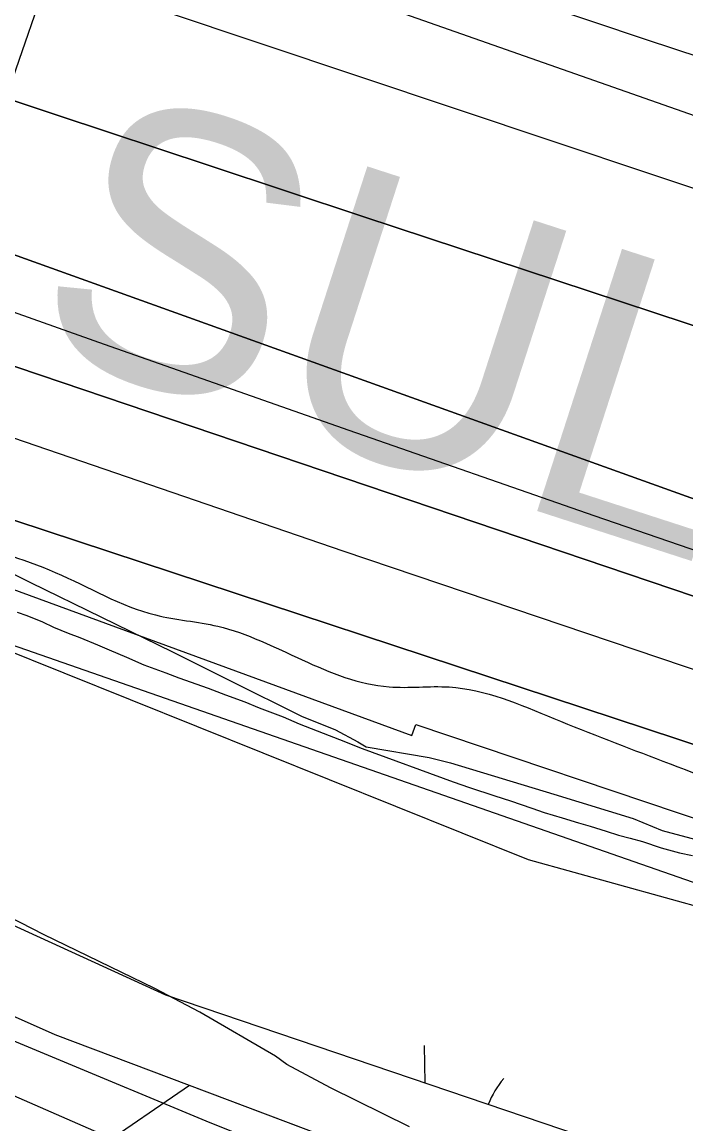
# Model space of a CAD drawing. Extents: x 3807117 to 3845308, y 337856 to 363736.
# Drawn here: x 3813642.9 to 3813884.1, y 352055.3 to 352455.2 of the extents above; entities that cross this region are included whole.
import ezdxf

# ---------------------------------------------------------------- set-up
doc = ezdxf.new("R2010")
doc.units = 0
for name, color, linetype in [('V-LEVE-TOET', 7, 'Continuous'), ('V-RIVR-EDGE', 7, 'Continuous'), ('V-RIVR-RANG', 7, 'Continuous'), ('V-RRAP-FSHR', 7, 'Continuous'), ('V-RRAP-RVMT', 7, 'Continuous'), ('V-RRAP-RVMT-IDEN', 7, 'Continuous'), ('V-SITE-VEGE', 7, 'Continuous'), ('V-SURV-LINE', 7, 'Continuous'), ('V-TOPO-DPTH', 7, 'Continuous'), ('V-TOPO-MAJR', 7, 'Continuous'), ('V-TOPO-MINR', 7, 'Continuous'), ('V-TOPO-WATR', 7, 'Continuous'), ('V-WETL-SWMP', 7, 'Continuous')]:
    doc.layers.add(name, color=color, linetype=linetype)

msp = doc.modelspace()

# ---------------------------------------------------------------- linework, layer by layer
at = {"layer": 'V-LEVE-TOET'}
msp.add_lwpolyline([(3814372.47, 351873.62), (3814170.37, 351919.1), (3813995.28, 351962.38), (3813772.2, 352031.36), (3813711.2, 352055.61), (3813593.72, 352104.59), (3813465.68, 352161.09), (3813314.72, 352228.73), (3813152.51, 352297.14), (3812986.43, 352370.14), (3812843.25, 352431.43), (3812727.43, 352472.26), (3812607.64, 352523.98), (3812470.53, 352572.42), (3812342.45, 352627.23)], dxfattribs=at)
at = {"layer": 'V-RIVR-EDGE'}
msp.add_spline([(3811218.45, 353357.75), (3811241.21, 353349.18), (3811277.57, 353336.15), (3811374.55, 353305.99), (3811420.6, 353288.89), (3811465.03, 353269.37), (3811510.27, 353249.04), (3811559.54, 353223.84), (3811619.3, 353188.92), (3811662.89, 353154.04), (3811691.94, 353127.28), (3811709.7, 353115.91), (3811765.42, 353081), (3811802.58, 353062.3), (3811835.68, 353041.2), (3811867.17, 353019.28), (3811896.23, 352996.57), (3811913.17, 352981.16), (3811951.93, 352955.99), (3812009.28, 352925.93), (3812057.74, 352901.54), (3812121.56, 352872.27), (3812173.25, 352846.26), (3812216.06, 352823.51), (3812265.33, 352799.13), (3812306.53, 352778.81), (3812348.53, 352757.68), (3812386.49, 352735.75), (3812421.22, 352720.3), (3812460.8, 352699.98), (3812545.61, 352656.1), (3812602.97, 352631.69), (3812678.12, 352606.44), (3812715.31, 352600.68), (3812744.42, 352597.38), (3812762.2, 352594.1), (3812802.62, 352585.1), (3812822.01, 352580.2), (3812833.34, 352581.79), (3812848.71, 352583.37), (3812863.26, 352580.91), (3812881.04, 352576.82), (3812922.25, 352559.74), (3812963.46, 352545.08), (3812993.35, 352532.06), (3813052.31, 352503.61), (3813083.01, 352490.59), (3813106.46, 352488.92), (3813129.91, 352485.63), (3813159, 352477.47), (3813194.55, 352462.01), (3813230.1, 352446.56), (3813273.7, 352417.34), (3813301.14, 352397.05), (3813318.91, 352388.11), (3813348, 352378.33), (3813381.13, 352364.5), (3813413.43, 352345.82), (3813494.23, 352316.51), (3813551.59, 352290.49), (3813617.85, 352267.68), (3813655.02, 352255.45), (3813691.38, 352240), (3813714.01, 352235.9), (3813744.71, 352223.69), (3813776.23, 352213.91), (3813798.06, 352213.86), (3813836.05, 352202.44), (3813875.64, 352186.97), (3813962.9, 352155.22), (3814023.51, 352136.47), (3814102.7, 352107.97), (3814155.23, 352091.66), (3814196.44, 352079.43), (3814266.74, 352055.8), (3814323.32, 352041.91), (3814445.34, 352003.6), (3814506.76, 351985.66), (3814578.69, 351964.45), (3814657.89, 351940.8), (3814702.34, 351927.75), (3814721.75, 351929.32), (3814754.09, 351926.01), (3814770.26, 351923.54), (3814789.65, 351914.6), (3814876.12, 351887.69), (3814949.66, 351867.29), (3815006.24, 351854.21), (3815041.8, 351845.23), (3815100, 351831.34), (3815142.83, 351819.1), (3815167.09, 351818.23), (3815176.79, 351814.97), (3815198.62, 351812.49), (3815248.71, 351793.77), (3815354.59, 351764.39), (3815405.5, 351749.71), (3815426.52, 351748.04), (3815454.83, 351747.16), (3815474.24, 351747.11), (3815497.68, 351743.82), (3815524.35, 351737.28), (3815541.33, 351734.81), (3815565.58, 351730.71), (3815596.3, 351724.97), (3815642.38, 351716.77), (3815669.07, 351715.9), (3815682.81, 351715.05), (3815696.55, 351711.79), (3815717.56, 351705.26), (3815765.26, 351698.68), (3815820.23, 351687.22), (3815860.65, 351679.03), (3815887.32, 351674.92), (3815924.51, 351666.74), (3815943.91, 351662.65), (3815983.51, 351652.04), (3816003.72, 351648.75), (3816038.48, 351643.81), (3816063.54, 351639.71), (3816105.59, 351635.56), (3816135.51, 351634.68), (3816171.09, 351635.4), (3816210.74, 351640.96), (3816241.48, 351644.93), (3816273.83, 351645.66), (3816303.76, 351648.01), (3816321.54, 351645.54), (3816344.17, 351637.4), (3816355.48, 351632.52), (3816384.58, 351625.98), (3816408.82, 351617.83), (3816424.99, 351614.55), (3816446.8, 351606.41), (3816479.12, 351591.77), (3816506.58, 351580.38), (3816543.75, 351564.12), (3816581.72, 351547.85), (3816605.95, 351537.28), (3816640.72, 351532.34), (3816698.92, 351520.06), (3816723.15, 351510.3), (3816746.6, 351507), (3816761.16, 351507.78), (3816778.13, 351503.69), (3816798.34, 351497.98), (3816825, 351487.4), (3816855.71, 351479.24), (3816886.43, 351474.31), (3816925.24, 351471.79), (3816966.49, 351474.11), (3816998.04, 351476.46), (3817026.34, 351475.58), (3817070.01, 351472.24), (3817092.65, 351470.56), (3817117.7, 351461.61), (3817150.84, 351455.86), (3817209.06, 351450.87), (3817268.89, 351445.87), (3817306.88, 351436.88), (3817355.39, 351431.9), (3817427.34, 351420.4), (3817484.73, 351407.32), (3817542.94, 351399.09), (3817623.81, 351395.66), (3817702.24, 351390.61), (3817745.91, 351388.88), (3817785.52, 351383.93), (3817817.87, 351380.62), (3817858.28, 351372.43), (3817897.08, 351363.44), (3817925.37, 351356.9), (3817962.56, 351352.76), (3818012.7, 351351.83), (3818077.4, 351352.48), (3818152.61, 351350.68), (3818194.66, 351347.34), (3818239.12, 351341.57), (3818286.01, 351331.75), (3818338.55, 351321.1), (3818397.56, 351310.44), (3818454.15, 351303.02), (3818509.14, 351298.84), (3818571.39, 351293.03), (3818663.57, 351285.52), (3818727.45, 351279.7), (3818795.36, 351269.83), (3818876.2, 351255.07), (3818923.09, 351250.1), (3818977.26, 351245.12), (3819054.89, 351238.46), (3819127.66, 351231.81), (3819212.56, 351225.94), (3819281.3, 351224.96), (3819351.66, 351224.78), (3819419.6, 351227.04), (3819476.21, 351226.9), (3819520.69, 351227.6), (3819546.57, 351227.54), (3819582.95, 351220.98), (3819614.49, 351220.09), (3819672.7, 351214.28), (3819726.07, 351210.92), (3819778.63, 351205.13), (3819810.96, 351200.19), (3819871.59, 351188.72), (3819899.88, 351182.99), (3819915.25, 351182.95), (3819932.24, 351185.34), (3819953.26, 351184.48), (3819983.18, 351182.78), (3820021.98, 351174.6), (3820084.22, 351159.89), (3820145.64, 351141.14), (3820186.04, 351126.48), (3820236.16, 351120.69), (3820274.96, 351112.51), (3820329.94, 351105.91), (3820344.5, 351105.87), (3820380.09, 351107.4), (3820408.4, 351109.75), (3820453.68, 351108.03), (3820490.07, 351107.13), (3820518.37, 351101.4), (3820553.93, 351094.03), (3820601.63, 351086.63), (3820680.85, 351071.88), (3820732.56, 351053.96), (3820765.7, 351044.98), (3820836.03, 351032.68), (3820886.95, 351021.23), (3820941.92, 351009.77), (3820979.1, 351001.59), (3821029.21, 350986.91), (3821084.97, 350968.98), (3821149.62, 350949.41), (3821214.28, 350937.12), (3821274.11, 350927.27), (3821338.79, 350922.25), (3821390.55, 350921.32), (3821439.88, 350920.39), (3821482.74, 350919.47), (3821516.7, 350916.96), (3821545.82, 350918.51), (3821604.05, 350917.55), (3821659.04, 350916.61), (3821685.74, 350923.01), (3821735.92, 350937.45), (3821757.76, 350939.82), (3821803.07, 350944.56), (3821833.79, 350942.06), (3821854.81, 350937.96), (3821867.75, 350937.93), (3821881.5, 350939.51), (3821902.56, 350953.21), (3821911.47, 350959.66), (3821920.37, 350959.63), (3821942.2, 350958.77), (3821963.22, 350953.06), (3821985.85, 350947.34), (3822015.76, 350942.41), (3822040.81, 350932.65), (3822068.26, 350916.41), (3822083.59, 350901.81), (3822094.07, 350887.23), (3822105.37, 350879.92), (3822121.54, 350876.65), (3822152.25, 350869.29), (3822191.87, 350864.34), (3822226.65, 350865.06), (3822267.91, 350870.62), (3822284.9, 350872.2), (3822305.11, 350872.15), (3822333.42, 350872.08), (3822351.22, 350873.65), (3822361.73, 350874.43), (3822394.89, 350872.73), (3822423.99, 350870.24), (3822458.75, 350862.87), (3822510.5, 350859.51), (3822540.43, 350859.43), (3822561.46, 350863.43), (3822581.69, 350865.8), (3822615.65, 350864.1), (3822672.24, 350856.68), (3822705.39, 350852.56), (3822756.32, 350841.92), (3822787.04, 350836.99), (3822823.41, 350830.43), (3822867.88, 350823.85), (3822902.63, 350816.48), (3822945.47, 350806.67), (3823006.09, 350790.35), (3823079.61, 350760.24), (3823137.78, 350735.03), (3823194.35, 350718.71), (3823245.28, 350709.69), (3823306.73, 350704.69), (3823364.14, 350701.31), (3823417.51, 350697.14), (3823449.05, 350697.06), (3823481.4, 350698.6), (3823550.15, 350699.23), (3823581.69, 350699.16), (3823629.38, 350688.52), (3823668.18, 350681.15), (3823696.46, 350671.37), (3823753.82, 350646.97), (3823806.35, 350633.09), (3823863.74, 350620.82), (3823898.51, 350618.31), (3823940.57, 350621.44), (3823978.59, 350625.39), (3824066.78, 350638.92), (3824121.78, 350640.4), (3824177.57, 350635.41), (3824220.42, 350630.45), (3824285.1, 350621.4), (3824327.13, 350611.59), (3824362.69, 350600.98), (3824409.58, 350596.02), (3824448.41, 350601.58), (3824481.61, 350617.67), (3824498.6, 350618.44), (3824513.97, 350620.02), (3824547.95, 350627.22), (3824585.99, 350640.06), (3824629.7, 350655.32), (3824703.39, 350691.53), (3824726.06, 350701.99), (3824746.29, 350707.6), (3824770.56, 350709.16), (3824813.42, 350707.43), (3824846.57, 350707.35), (3824892.68, 350710.47), (3824932.31, 350711.99), (3824992.98, 350715.08), (3825053.63, 350716.54), (3825077.08, 350714.06), (3825118.32, 350711.53), (3825167.65, 350711.41), (3825224.26, 350710.46), (3825268.73, 350706.31), (3825291.38, 350707.06), (3825331.81, 350704.53), (3825397.32, 350703.56), (3825606.74, 350688.49), (3825681.95, 350684.26), (3825718.33, 350679.32), (3825771.68, 350669.48), (3825829.88, 350657.2), (3825876.75, 350644.96), (3825933.34, 350632.69), (3825980.21, 350620.44), (3826027.91, 350613.04), (3826057.82, 350606.5), (3826078.82, 350597.55), (3826099.83, 350588.6), (3826132.93, 350567.49), (3826149.09, 350560.98), (3826170.12, 350560.12), (3826181.44, 350560.09), (3826191.95, 350556.83), (3826200.81, 350545.49), (3826210.51, 350541.42), (3826228.29, 350537.33), (3826238.8, 350537.31), (3826261.48, 350551.81), (3826283.34, 350561.46), (3826294.67, 350563.86), (3826328.63, 350561.35), (3826366.62, 350551.55), (3826404.6, 350537.71), (3826436.92, 350525.5), (3826469.23, 350512.48), (3826521.76, 350496.17), (3826575.93, 350488.76), (3826625.23, 350476.51), (3826668.07, 350467.5), (3826700.4, 350458.53), (3826735.16, 350452.78), (3826769.1, 350442.18), (3826814.37, 350433.98), (3826839.42, 350426.64), (3826868.52, 350417.67), (3826885.48, 350408.74), (3826910.53, 350400.59), (3826925.89, 350397.31), (3826948.52, 350392.41), (3827078.61, 350343.56), (3827134.36, 350324.82), (3827208.69, 350294.71), (3827274.15, 350272.72), (3827333.13, 350249.93), (3827396.95, 350224.7), (3827454.31, 350200.29), (3827493.09, 350180.79), (3827513.27, 350168.61), (3827518.92, 350160.5), (3827515.66, 350154.04), (3827502.68, 350137.09), (3827493.76, 350126.6), (3827492.93, 350118.51), (3827495.33, 350108.8), (3827498.56, 350105.56), (3827504.22, 350105.55), (3827524.51, 350132.99), (3827532.62, 350141.06), (3827540.71, 350143.47), (3827549.6, 350141.02), (3827564.13, 350130.47), (3827579.48, 350125.58), (3827606.96, 350115), (3827631.19, 350105.23), (3827659.45, 350084.14), (3827689.32, 350065.46), (3827728.09, 350044.34), (3827778.17, 350019.14)], degree=3, dxfattribs=at)
at = {"layer": 'V-RIVR-RANG'}
msp.add_line((3813523.27, 352100.12), (3813792.44, 352874.69), dxfattribs=at)
at = {"layer": 'V-RRAP-FSHR'}
msp.add_line((3813703.7, 352069.21), (3813663.39, 352041.65), dxfattribs=at)
for points in [[(3811218.81, 353333.2), (3811498.96, 353213.98), (3811980.49, 352912.94), (3812524.74, 352635.54), (3813190.25, 352406.85), (3813826.75, 352151.21), (3814955.49, 351838.72), (3815566.52, 351707.3), (3816314.38, 351579.77), (3817323.6, 351404.18), (3818699.23, 351247.18), (3819584.12, 351165.55)], [(3816101.9, 351579.1), (3816042.79, 351591.41), (3815063.03, 351786.18), (3814069.72, 351962.92), (3813902.41, 351994.36), (3813654.97, 352087.56), (3812637.32, 352540.29), (3811527.34, 353094.28), (3811363.99, 353152.21), (3811220.19, 353176.16)], [(3813703.7, 352069.21), (3813654.97, 352087.56), (3813638.59, 352094.85)], [(3813769.21, 352044.54), (3813703.7, 352069.21)]]:
    msp.add_lwpolyline(points, dxfattribs=at)
at = {"layer": 'V-RRAP-RVMT'}
for p, q in [((3813634.49, 352251.19), (3813784.51, 352196.21)), ((3813784.51, 352196.21), (3813785.98, 352200.23)), ((3813785.98, 352200.23), (3813926.33, 352152.95))]:
    msp.add_line(p, q, dxfattribs=at)
at = {"layer": 'V-SITE-VEGE'}
for p, q in [((3813619.11, 352265.28), (3813646.04, 352251.78)), ((3813646.04, 352251.78), (3813697.58, 352226.59)), ((3813697.58, 352226.59), (3813718.67, 352216.15)), ((3813718.67, 352216.15), (3813744.43, 352203.26)), ((3813744.43, 352203.26), (3813756.75, 352198.3)), ((3813756.75, 352198.3), (3813764.94, 352194.01)), ((3813764.94, 352194.01), (3813767.86, 352192.18)), ((3813767.86, 352192.18), (3813790.84, 352188.21)), ((3813790.84, 352188.21), (3813798.49, 352186.29)), ((3813798.49, 352186.29), (3813836.1, 352174.96)), ((3813836.1, 352174.96), (3813864.9, 352166.15)), ((3813864.9, 352166.15), (3813875.45, 352161.81)), ((3813875.45, 352161.81), (3813910.74, 352152.29)), ((3813650.76, 352124.03), (3813630.27, 352134.46)), ((3813691.17, 352104.37), (3813650.76, 352124.03)), ((3813707.56, 352095.79), (3813691.17, 352104.37)), ((3813735.04, 352079.91), (3813707.56, 352095.79)), ((3813739.12, 352076.88), (3813735.04, 352079.91)), ((3813754.92, 352068.31), (3813739.12, 352076.88)), ((3813783.62, 352054.19), (3813754.92, 352068.31))]:
    msp.add_line(p, q, dxfattribs=at)
at = {"layer": 'V-SURV-LINE'}
msp.add_lwpolyline([(3812854.59, 352408.92), (3813735.88, 352023.6)], dxfattribs=at)
at = {"layer": 'V-TOPO-DPTH'}
for points in [[(3814364.82, 352039.86), (3814321.09, 352053.09), (3814262.59, 352071.02), (3814204.17, 352089.24), (3814145.9, 352107.89), (3814087.71, 352126.83), (3813433.62, 352342.4), (3813404.41, 352352.18), (3813375.26, 352362.13), (3813346.2, 352372.34), (3813317.2, 352382.74), (3813229.03, 352414.79), (3813156.29, 352442.09), (3813083.96, 352470.39), (3813012.23, 352500.19), (3812940.9, 352530.99), (3812510.26, 352722.27), (3812493.93, 352729.75), (3812477.73, 352737.47), (3812461.7, 352745.56), (3812445.79, 352753.9), (3811696.65, 353157.37)], [(3811899.12, 353154.54), (3812518.32, 352851.24), (3812525.18, 352847.96), (3812532.08, 352844.76), (3812539.04, 352841.69), (3812546.03, 352838.71), (3812621.48, 352807.35), (3812666.48, 352789.44), (3813343.73, 352577.49), (3813390.31, 352561.54), (3813421.97, 352550.73), (3813453.65, 352539.97), (3813485.35, 352529.28), (3813517.07, 352518.63), (3814366.66, 352234.43)], [(3811899.12, 353154.54), (3812518.32, 352851.24), (3812525.18, 352847.96), (3812532.08, 352844.76), (3812539.04, 352841.69), (3812546.03, 352838.71), (3812621.48, 352807.35), (3812666.48, 352789.44), (3813343.73, 352577.49), (3813390.31, 352561.54), (3813421.97, 352550.73), (3813453.65, 352539.97), (3813485.35, 352529.28), (3813517.07, 352518.63), (3814366.66, 352234.43)], [(3812226.01, 352965.37), (3812487.12, 352840.52), (3812504.43, 352832.45), (3812521.84, 352824.61), (3812539.41, 352817.12), (3812557.07, 352809.86), (3812714.18, 352747.07), (3812810.79, 352709.46), (3812907.84, 352673.03), (3813005.52, 352638.34), (3813103.63, 352604.82), (3813353.89, 352521.82), (3813393.92, 352508.54), (3813433.95, 352495.23), (3813473.97, 352481.9), (3813513.99, 352468.56), (3813544.83, 352458.27), (3813600.28, 352439.8), (3813655.73, 352421.37), (3813711.21, 352403), (3813766.7, 352384.66), (3814448.78, 352159.74)], [(3814448.78, 352159.74), (3813766.7, 352384.66), (3813711.21, 352403), (3813655.73, 352421.37), (3813600.28, 352439.8), (3813544.83, 352458.27), (3813513.99, 352468.56), (3813473.97, 352481.9), (3813433.95, 352495.23), (3813393.92, 352508.54), (3813353.89, 352521.82), (3813103.63, 352604.82), (3813005.52, 352638.34), (3812907.84, 352673.03), (3812810.79, 352709.46), (3812714.18, 352747.07), (3812557.07, 352809.86), (3812539.41, 352817.12), (3812521.84, 352824.61), (3812504.43, 352832.45), (3812487.12, 352840.52), (3812226.01, 352965.37)], [(3812394.96, 352850.64), (3812446.87, 352826.37), (3812477.69, 352812.33), (3812508.67, 352798.7), (3812539.92, 352785.66), (3812571.33, 352773.02), (3813008, 352602.23), (3813075.43, 352576.17), (3813143, 352550.49), (3813210.78, 352525.37), (3813278.71, 352500.62), (3813355.23, 352473.1), (3813385, 352462.39), (3813414.76, 352451.69), (3813444.53, 352440.99), (3813474.3, 352430.3), (3814021.26, 352233.84), (3814094.36, 352207.74), (3814167.53, 352181.83), (3814240.8, 352156.2), (3814314.14, 352130.75), (3814451.25, 352083.48)], [(3814451.25, 352083.48), (3814314.14, 352130.75), (3814240.8, 352156.2), (3814167.53, 352181.83), (3814094.36, 352207.74), (3814021.26, 352233.84), (3813474.3, 352430.3), (3813444.53, 352440.99), (3813414.76, 352451.69), (3813385, 352462.39), (3813355.23, 352473.1), (3813278.71, 352500.62), (3813210.78, 352525.37), (3813143, 352550.49), (3813075.43, 352576.17), (3813008, 352602.23), (3812571.33, 352773.02), (3812539.92, 352785.66), (3812508.67, 352798.7), (3812477.69, 352812.33), (3812446.87, 352826.37), (3812394.96, 352850.64)], [(3814417.55, 352067.22), (3813538.29, 352364.72), (3813514.87, 352372.73), (3813491.49, 352380.84), (3813468.16, 352389.11), (3813444.86, 352397.48), (3813402.12, 352413), (3813400.22, 352413.7), (3813398.33, 352414.4), (3813396.44, 352415.11), (3813394.56, 352415.83), (3812573.78, 352731.47), (3812560.03, 352736.87), (3812546.34, 352742.41), (3812532.74, 352748.15), (3812519.19, 352754.03), (3812495.17, 352764.67), (3812493.68, 352765.35), (3812492.2, 352766.04), (3812490.74, 352766.76), (3812489.28, 352767.5), (3812433.09, 352796.61)], [(3812433.09, 352796.61), (3812489.28, 352767.5), (3812490.74, 352766.76), (3812492.2, 352766.04), (3812493.68, 352765.35), (3812495.17, 352764.67), (3812519.19, 352754.03), (3812532.74, 352748.15), (3812546.34, 352742.41), (3812560.03, 352736.87), (3812573.78, 352731.47), (3813394.56, 352415.83), (3813396.44, 352415.11), (3813398.33, 352414.4), (3813400.22, 352413.7), (3813402.12, 352413), (3813444.86, 352397.48), (3813468.16, 352389.11), (3813491.49, 352380.84), (3813514.87, 352372.73), (3813538.29, 352364.72), (3814417.55, 352067.22)]]:
    msp.add_lwpolyline(points, dxfattribs=at)
at = {"layer": 'V-TOPO-MAJR'}
msp.add_lwpolyline([(3812433.07, 352922.6), (3812455.56, 352912.24), (3812478.3, 352902.44), (3812501.21, 352893.02), (3812524.36, 352884.21), (3812547.66, 352875.84), (3813433.42, 352581.03), (3813449.93, 352575.01), (3813466.46, 352569.04), (3813483.01, 352563.14), (3813499.58, 352557.29), (3813912.59, 352412.3), (3814011.66, 352378.07), (3814110.94, 352344.48), (3814210.55, 352311.85), (3814310.36, 352279.87), (3814448.48, 352236.36)], dxfattribs=at)
at = {"layer": 'V-TOPO-MINR'}
for points in [[(3811899.12, 353154.54), (3812518.32, 352851.24), (3812525.18, 352847.96), (3812532.08, 352844.76), (3812539.04, 352841.69), (3812546.03, 352838.71), (3812621.48, 352807.35), (3812666.48, 352789.44), (3813343.73, 352577.49), (3813390.31, 352561.54), (3813421.97, 352550.73), (3813453.65, 352539.97), (3813485.35, 352529.28), (3813517.07, 352518.63), (3814366.66, 352234.43)], [(3812226.01, 352965.37), (3812487.12, 352840.52), (3812504.43, 352832.45), (3812521.84, 352824.61), (3812539.41, 352817.12), (3812557.07, 352809.86), (3812714.18, 352747.07), (3812810.79, 352709.46), (3812907.84, 352673.03), (3813005.52, 352638.34), (3813103.63, 352604.82), (3813353.89, 352521.82), (3813393.92, 352508.54), (3813433.95, 352495.23), (3813473.97, 352481.9), (3813513.99, 352468.56), (3813544.83, 352458.27), (3813600.28, 352439.8), (3813655.73, 352421.37), (3813711.21, 352403), (3813766.7, 352384.66), (3814448.78, 352159.74)], [(3812109.08, 352950.56), (3812467.49, 352760.61), (3812476.19, 352756.11), (3812484.95, 352751.74), (3812493.81, 352747.55), (3812502.72, 352743.48), (3812648.37, 352678.88), (3812730.46, 352643.35), (3812812.96, 352608.83), (3812896.07, 352575.81), (3812979.58, 352543.78), (3813360.8, 352401.55), (3813374.51, 352396.49), (3813388.23, 352391.5), (3813401.99, 352386.61), (3813415.78, 352381.78), (3813635.58, 352305.71), (3813759.41, 352263.3), (3813883.43, 352221.43), (3814007.72, 352180.36), (3814132.18, 352139.84), (3814394.33, 352055.42)], [(3812050.16, 352873.84), (3812321.59, 352752.02), (3812343.83, 352742.11), (3812366.1, 352732.26), (3812388.42, 352722.51), (3812410.76, 352712.84), (3812433.16, 352703.28), (3812455.6, 352693.82), (3812478.1, 352684.5), (3812500.63, 352675.27), (3813359.63, 352326.56), (3814471.6, 351939.27), (3815406.62, 351733.64)], [(3812394.96, 352850.64), (3812446.87, 352826.37), (3812477.69, 352812.33), (3812508.67, 352798.7), (3812539.92, 352785.66), (3812571.33, 352773.02), (3813008, 352602.23), (3813075.43, 352576.17), (3813143, 352550.49), (3813210.78, 352525.37), (3813278.71, 352500.62), (3813355.23, 352473.1), (3813385, 352462.39), (3813414.76, 352451.69), (3813444.53, 352440.99), (3813474.3, 352430.3), (3814021.26, 352233.84), (3814094.36, 352207.74), (3814167.53, 352181.83), (3814240.8, 352156.2), (3814314.14, 352130.75), (3814451.25, 352083.48)], [(3812423.78, 352817.93), (3812449.28, 352805.95), (3812474.97, 352794.37), (3812500.79, 352783.11), (3812526.82, 352772.34), (3812552.99, 352761.9), (3813215.36, 352504.63), (3813247.11, 352492.39), (3813278.9, 352480.27), (3813310.76, 352468.33), (3813342.66, 352456.5), (3813374.62, 352444.8), (3813406.59, 352433.17), (3813438.6, 352421.64), (3813470.64, 352410.17), (3813584, 352369.79), (3813672.78, 352338.33), (3813761.65, 352307.09), (3813850.62, 352276.16), (3813939.66, 352245.44), (3814434.81, 352075.6)], [(3812433.09, 352796.61), (3812489.28, 352767.5), (3812490.74, 352766.76), (3812492.2, 352766.04), (3812493.68, 352765.35), (3812495.17, 352764.67), (3812519.19, 352754.03), (3812532.74, 352748.15), (3812546.34, 352742.41), (3812560.03, 352736.87), (3812573.78, 352731.47), (3813394.56, 352415.83), (3813396.44, 352415.11), (3813398.33, 352414.4), (3813400.22, 352413.7), (3813402.12, 352413), (3813444.86, 352397.48), (3813468.16, 352389.11), (3813491.49, 352380.84), (3813514.87, 352372.73), (3813538.29, 352364.72), (3814417.55, 352067.22)], [(3812975.19, 352793.11), (3813461.55, 352593.42), (3813468.2, 352590.74), (3813474.87, 352588.12), (3813481.57, 352585.58), (3813488.29, 352583.11), (3813632.29, 352531.15), (3813711.17, 352503.13), (3813790.22, 352475.63), (3813869.55, 352448.91), (3813949.05, 352422.72), (3814478.23, 352251.28)]]:
    msp.add_lwpolyline(points, dxfattribs=at)
at = {"layer": 'V-TOPO-WATR'}
msp.add_lwpolyline([(3811696.65, 353157.37), (3812445.79, 352753.9), (3812461.7, 352745.56), (3812477.73, 352737.47), (3812493.93, 352729.75), (3812510.26, 352722.27), (3812940.9, 352530.99), (3813012.23, 352500.19), (3813083.96, 352470.39), (3813156.29, 352442.09), (3813229.03, 352414.79), (3813317.2, 352382.74), (3813346.2, 352372.34), (3813375.26, 352362.13), (3813404.41, 352352.18), (3813433.62, 352342.4), (3814087.71, 352126.83), (3814145.9, 352107.89), (3814204.17, 352089.24), (3814262.59, 352071.02), (3814321.09, 352053.09), (3814364.82, 352039.86)], dxfattribs=at)
at = {"layer": 'V-WETL-SWMP'}
for p, q in [((3813641.17, 352241.03), (3813644.7, 352239.78)), ((3813644.7, 352239.78), (3813650.34, 352237.54)), ((3813650.34, 352237.54), (3813654.33, 352235.58)), ((3813654.33, 352235.58), (3813659.73, 352233.35)), ((3813659.73, 352233.35), (3813663.96, 352231.85)), ((3813663.96, 352231.85), (3813670.3, 352229.12)), ((3813670.3, 352229.12), (3813674.53, 352227.39)), ((3813674.53, 352227.39), (3813680.87, 352224.67)), ((3813680.87, 352224.67), (3813687.21, 352221.95)), ((3813687.21, 352221.95), (3813695.2, 352218.96)), ((3813695.2, 352218.96), (3813699.9, 352217.21)), ((3813699.9, 352217.21), (3813710.49, 352213.47)), ((3813710.49, 352213.47), (3813716.83, 352210.98)), ((3813716.83, 352210.98), (3813723.89, 352208.48)), ((3813723.89, 352208.48), (3813729.05, 352206.26)), ((3813729.05, 352206.26), (3813737.75, 352203.02)), ((3813737.75, 352203.02), (3813743.62, 352200.54)), ((3813743.62, 352200.54), (3813752.31, 352197.06)), ((3813752.31, 352197.06), (3813758.19, 352194.83)), ((3813758.19, 352194.83), (3813766.41, 352191.59)), ((3813766.41, 352191.59), (3813799.56, 352179.38)), ((3813695.12, 352102.04), (3813527.41, 352178.45)), ((3813799.56, 352179.38), (3813805.44, 352177.38)), ((3813805.44, 352177.38), (3813814.62, 352174.37)), ((3813814.62, 352174.37), (3813820.27, 352172.6)), ((3813820.27, 352172.6), (3813828.03, 352169.86)), ((3813828.03, 352169.86), (3813832.5, 352168.35)), ((3813832.5, 352168.35), (3813839.09, 352166.34)), ((3813839.09, 352166.34), (3813844.97, 352164.57)), ((3813844.97, 352164.57), (3813849.21, 352163.31)), ((3813849.21, 352163.31), (3813855.09, 352161.54)), ((3813855.09, 352161.54), (3813859.56, 352160.04)), ((3813859.56, 352160.04), (3813863.8, 352159.01)), ((3813863.8, 352159.01), (3813868.28, 352157.75)), ((3813868.28, 352157.75), (3813875.1, 352155.49)), ((3813875.1, 352155.49), (3813881.69, 352153.71)), ((3813881.69, 352153.71), (3813886.41, 352152.67)), ((3813867.66, 352043.58), (3813695.12, 352102.04)), ((3813789.33, 352070.12), (3813789.12, 352083.79))]:
    msp.add_line(p, q, dxfattribs=at)
msp.add_arc((3813844.89, 352049.1), 35.25, 140.0865, 157.8934, dxfattribs=at)

# ---------------------------------------------------------------- texts
at = {"layer": 'V-RRAP-RVMT-IDEN'}
msp.add_text('SULPHUR', height=100, rotation=342.0539, dxfattribs=at).set_placement((3813642.85, 352338.37))

doc.saveas('drawing.dxf')
